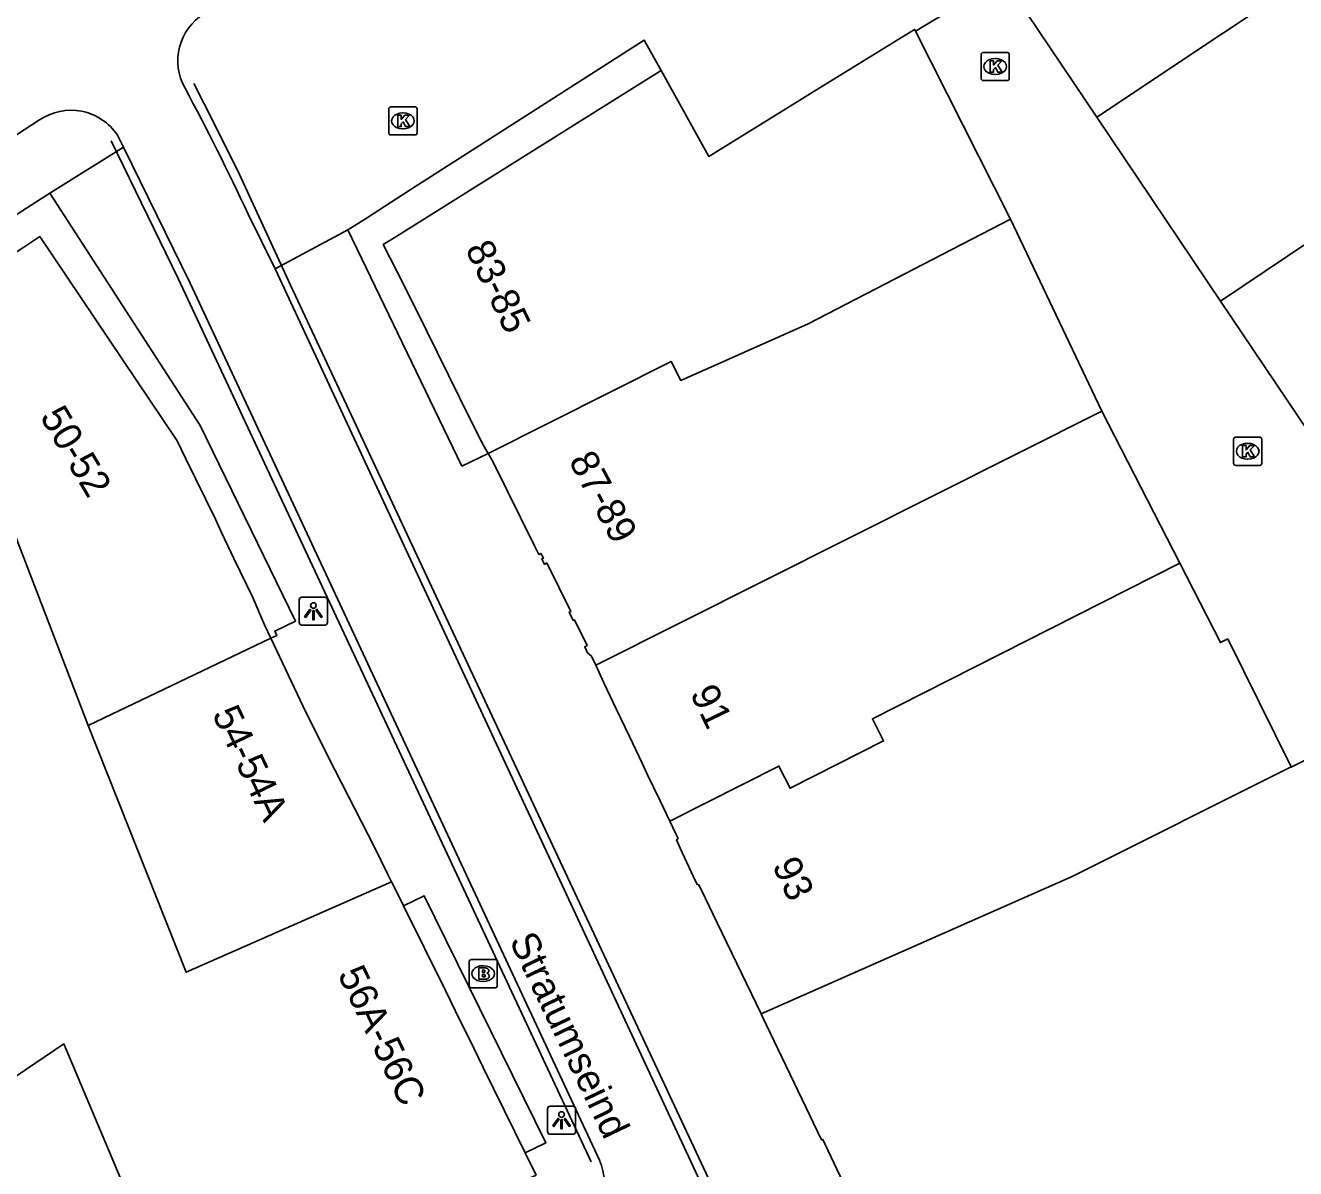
# Model space of a CAD drawing. Extents: x 161087 to 161922, y 382574 to 383873.
# Drawn here: x 161637.33 to 161682.36, y 382954.87 to 382995.4 of the extents above; entities that cross this region are included whole.
import ezdxf

# ---------------------------------------------------------------- set-up
doc = ezdxf.new("R2010")
doc.units = 0
for name, color, linetype in [('IMGEO_Brandkraan', 7, 'Continuous'), ('IMGEO_Kolk', 7, 'Continuous'), ('IMGEO_Lichtpunt', 7, 'Continuous'), ('IMGEO_Lijnafwatering', 7, 'Continuous'), ('IMGEO_Openbare_ruimte_label', 7, 'Continuous'), ('IMGEO_Pand', 7, 'Continuous'), ('IMGEO_Pand_nummerreeks', 7, 'Continuous'), ('IMGEO_Voetgangersgebied_gesloten', 7, 'Continuous'), ('IMGEO_Voetgangersgebied_open', 7, 'Continuous')]:
    doc.layers.add(name, color=color, linetype=linetype)

msp = doc.modelspace()

# ---------------------------------------------------------------- linework, layer by layer
at = {"layer": 'IMGEO_Brandkraan'}
for p, q in [((161653.06, 382961.358), (161653.06, 382962.21)), ((161653.135, 382962.284), (161653.987, 382962.284)), ((161653.548, 382962.064), (161653.573, 382962.064)), ((161654.061, 382962.21), (161654.061, 382961.358)), ((161653.987, 382961.284), (161653.135, 382961.284)), ((161653.571, 382961.504), (161653.546, 382961.504))]:
    msp.add_line(p, q, dxfattribs=at)
for points in [[(161653.06, 382961.358), (161653.06, 382962.21)], [(161653.135, 382962.284), (161653.987, 382962.284)], [(161654.061, 382962.21), (161654.061, 382961.358)], [(161653.408, 382961.984), (161653.408, 382961.584), (161653.621, 382961.584)], [(161653.639, 382961.984), (161653.408, 382961.984)], [(161653.587, 382961.903), (161653.533, 382961.903), (161653.533, 382961.827)], [(161653.533, 382961.827), (161653.586, 382961.827)], [(161653.595, 382961.751), (161653.533, 382961.751), (161653.533, 382961.67)], [(161653.533, 382961.67), (161653.595, 382961.67)], [(161653.987, 382961.284), (161653.135, 382961.284)]]:
    msp.add_lwpolyline(points, dxfattribs=at)
for centre, radius, start, end in [((161653.137, 382962.208), 0.0765, 91.552, 178.448), ((161653.137, 382962.208), 0.0765, 91.552, 178.448), ((161653.985, 382962.208), 0.0765, 1.552, 88.448), ((161653.985, 382962.208), 0.0765, 1.552, 88.448), ((161653.588, 382961.865), 0.0379, 267.8285, 90.9355), ((161653.596, 382961.71), 0.0404, 269.8759, 90.5077), ((161653.643, 382961.839), 0.145, 59.4692, 91.5367), ((161653.668, 382961.886), 0.0922, 285.5137, 58.1501), ((161653.673, 382961.694), 0.105, 301.3115, 78.989), ((161653.137, 382961.36), 0.0765, 181.552, 268.448), ((161653.137, 382961.36), 0.0765, 181.552, 268.448), ((161653.627, 382961.835), 0.251, 268.6676, 293.5347), ((161653.985, 382961.36), 0.0765, 271.552, 358.448), ((161653.985, 382961.36), 0.0765, 271.552, 358.448)]:
    msp.add_arc(centre, radius, start, end, dxfattribs=at)
for centre, major_axis, ratio, start_param, end_param in [((161653.547, 382961.784), (-0.387, 0.002), 0.722429, 4.712389, 7.853982), ((161653.572, 382961.784), (-0.39, 0.002), 0.717154, 1.570796, 4.712389)]:
    msp.add_ellipse(centre, major_axis=major_axis, ratio=ratio, start_param=start_param, end_param=end_param, dxfattribs=at)
at = {"layer": 'IMGEO_Kolk'}
for p, q in [((161671.212, 382993.52), (161671.212, 382994.372)), ((161671.287, 382994.446), (161672.139, 382994.446)), ((161671.7, 382994.226), (161671.725, 382994.226)), ((161672.213, 382994.372), (161672.213, 382993.52)), ((161671.723, 382993.666), (161671.698, 382993.666)), ((161672.139, 382993.446), (161671.287, 382993.446)), ((161650.215, 382991.592), (161650.215, 382992.444)), ((161650.29, 382992.518), (161651.142, 382992.518)), ((161650.703, 382992.298), (161650.728, 382992.298)), ((161651.216, 382992.444), (161651.216, 382991.592)), ((161651.142, 382991.518), (161650.29, 382991.518)), ((161650.726, 382991.738), (161650.701, 382991.738)), ((161680.164, 382979.878), (161680.164, 382980.73)), ((161680.239, 382980.804), (161681.091, 382980.804)), ((161680.652, 382980.584), (161680.677, 382980.584)), ((161681.165, 382980.73), (161681.165, 382979.878)), ((161681.091, 382979.804), (161680.239, 382979.804)), ((161680.675, 382980.024), (161680.65, 382980.024))]:
    msp.add_line(p, q, dxfattribs=at)
for points in [[(161671.212, 382993.52), (161671.212, 382994.372)], [(161671.287, 382994.446), (161672.139, 382994.446)], [(161671.533, 382994.146), (161671.656, 382994.146), (161671.656, 382993.995), (161671.786, 382994.146), (161671.95, 382994.146), (161671.804, 382993.995), (161671.957, 382993.746), (161671.805, 382993.746), (161671.72, 382993.91), (161671.656, 382993.843), (161671.656, 382993.746), (161671.533, 382993.746), (161671.533, 382994.146)], [(161672.213, 382994.372), (161672.213, 382993.52)], [(161672.139, 382993.446), (161671.287, 382993.446)], [(161650.215, 382991.592), (161650.215, 382992.444)], [(161650.29, 382992.518), (161651.142, 382992.518)], [(161651.216, 382992.444), (161651.216, 382991.592)], [(161650.536, 382992.218), (161650.659, 382992.218), (161650.659, 382992.067), (161650.789, 382992.218), (161650.953, 382992.218), (161650.807, 382992.067), (161650.96, 382991.818), (161650.808, 382991.818), (161650.723, 382991.982), (161650.659, 382991.915), (161650.659, 382991.818), (161650.536, 382991.818), (161650.536, 382992.218)], [(161651.142, 382991.518), (161650.29, 382991.518)], [(161680.164, 382979.878), (161680.164, 382980.73)], [(161680.239, 382980.804), (161681.091, 382980.804)], [(161681.165, 382980.73), (161681.165, 382979.878)], [(161680.485, 382980.504), (161680.608, 382980.504), (161680.608, 382980.353), (161680.738, 382980.504), (161680.902, 382980.504), (161680.756, 382980.353), (161680.909, 382980.104), (161680.757, 382980.104), (161680.672, 382980.268), (161680.608, 382980.201), (161680.608, 382980.104), (161680.485, 382980.104), (161680.485, 382980.504)], [(161681.091, 382979.804), (161680.239, 382979.804)]]:
    msp.add_lwpolyline(points, dxfattribs=at)
for centre, start, end in [((161671.289, 382994.37), 91.552, 178.448), ((161671.289, 382994.37), 91.552, 178.448), ((161672.137, 382994.37), 1.552, 88.448), ((161672.137, 382994.37), 1.552, 88.448), ((161671.289, 382993.522), 181.552, 268.448), ((161671.289, 382993.522), 181.552, 268.448), ((161672.137, 382993.522), 271.552, 358.448), ((161672.137, 382993.522), 271.552, 358.448), ((161650.292, 382992.442), 91.552, 178.448), ((161650.292, 382992.442), 91.552, 178.448), ((161651.14, 382992.442), 1.552, 88.448), ((161651.14, 382992.442), 1.552, 88.448), ((161650.292, 382991.594), 181.552, 268.448), ((161650.292, 382991.594), 181.552, 268.448), ((161651.14, 382991.594), 271.552, 358.448), ((161651.14, 382991.594), 271.552, 358.448), ((161680.241, 382980.728), 91.552, 178.448), ((161680.241, 382980.728), 91.552, 178.448), ((161681.089, 382980.728), 1.552, 88.448), ((161681.089, 382980.728), 1.552, 88.448), ((161680.241, 382979.88), 181.552, 268.448), ((161680.241, 382979.88), 181.552, 268.448), ((161681.089, 382979.88), 271.552, 358.448), ((161681.089, 382979.88), 271.552, 358.448)]:
    msp.add_arc(centre, 0.0765, start, end, dxfattribs=at)
for centre, major_axis, ratio, start_param, end_param in [((161671.699, 382993.946), (-0.387, 0.002), 0.722429, 4.712389, 7.853982), ((161671.724, 382993.946), (-0.39, 0.002), 0.717154, 1.570796, 4.712389), ((161650.702, 382992.018), (-0.387, 0.002), 0.722429, 4.712389, 7.853982), ((161650.727, 382992.018), (-0.39, 0.002), 0.717154, 1.570796, 4.712389), ((161680.651, 382980.304), (-0.387, 0.002), 0.722429, 4.712389, 7.853982), ((161680.676, 382980.304), (-0.39, 0.002), 0.717154, 1.570796, 4.712389)]:
    msp.add_ellipse(centre, major_axis=major_axis, ratio=ratio, start_param=start_param, end_param=end_param, dxfattribs=at)
at = {"layer": 'IMGEO_Lichtpunt'}
for p, q in [((161647.945, 382975.132), (161647.137, 382975.132)), ((161647.945, 382975.132), (161647.137, 382975.132)), ((161647.043, 382975.037), (161647.043, 382974.23)), ((161647.043, 382975.037), (161647.043, 382974.23)), ((161648.039, 382974.23), (161648.039, 382975.037)), ((161648.039, 382974.23), (161648.039, 382975.037)), ((161647.137, 382974.136), (161647.945, 382974.136)), ((161647.137, 382974.136), (161647.945, 382974.136)), ((161655.841, 382956.989), (161655.841, 382956.182)), ((161655.841, 382956.989), (161655.841, 382956.182)), ((161656.743, 382957.084), (161655.935, 382957.084)), ((161656.743, 382957.084), (161655.935, 382957.084)), ((161656.837, 382956.182), (161656.837, 382956.989)), ((161656.837, 382956.182), (161656.837, 382956.989)), ((161655.935, 382956.088), (161656.743, 382956.088)), ((161655.935, 382956.088), (161656.743, 382956.088))]:
    msp.add_line(p, q, dxfattribs=at)
for points in [[(161647.417, 382974.701), (161647.456, 382974.673), (161647.268, 382974.411), (161647.23, 382974.438), (161647.417, 382974.701)], [(161647.629, 382974.673), (161647.667, 382974.7), (161647.854, 382974.438), (161647.815, 382974.41), (161647.629, 382974.673)], [(161647.519, 382974.653), (161647.566, 382974.653), (161647.566, 382974.331), (161647.519, 382974.331), (161647.519, 382974.653)], [(161656.215, 382956.653), (161656.254, 382956.625), (161656.066, 382956.363), (161656.028, 382956.39), (161656.215, 382956.653)], [(161656.317, 382956.605), (161656.364, 382956.605), (161656.364, 382956.283), (161656.317, 382956.283), (161656.317, 382956.605)], [(161656.427, 382956.625), (161656.465, 382956.652), (161656.652, 382956.39), (161656.613, 382956.362), (161656.427, 382956.625)]]:
    msp.add_lwpolyline(points, dxfattribs=at)
for centre in [(161647.542, 382974.835), (161656.34, 382956.787)]:
    msp.add_circle(centre, 0.0994, dxfattribs=at)
for centre, start, end in [((161647.137, 382975.037), 90, 180), ((161647.137, 382975.037), 90, 180), ((161647.945, 382975.037), 0, 90), ((161647.945, 382975.037), 0, 90), ((161647.137, 382974.23), 180, 270), ((161647.137, 382974.23), 180, 270), ((161647.945, 382974.23), 270, 0), ((161647.945, 382974.23), 270, 360), ((161655.935, 382956.989), 90, 180), ((161655.935, 382956.989), 90, 180), ((161656.743, 382956.989), 0, 90), ((161656.743, 382956.989), 0, 90), ((161655.935, 382956.182), 180, 270), ((161655.935, 382956.182), 180, 270), ((161656.743, 382956.182), 270, 0), ((161656.743, 382956.182), 270, 360)]:
    msp.add_arc(centre, 0.0946, start, end, dxfattribs=at)
at = {"layer": 'IMGEO_Lijnafwatering'}
for points in [[(161643.297, 382993.338), (161644.044, 382991.874), (161644.919, 382990.118), (161646.729, 382986.194)], [(161640.369, 382991.308), (161642.748, 382986.434)], [(161657.387, 382955.108), (161642.748, 382986.434)], [(161646.729, 382986.194), (161663.964, 382949.371)]]:
    msp.add_lwpolyline(points, dxfattribs=at)
at = {"layer": 'IMGEO_Pand'}
for points in [[(161688.822, 383001.157), (161675.318, 382992.15)], [(161675.318, 382992.15), (161672.003, 382997.08)], [(161659.866, 382993.809), (161661.56, 382990.758), (161664.689, 382992.689), (161665.166, 382992.983), (161668.853, 382995.259), (161668.885, 382995.196)], [(161672.25, 382988.534), (161668.885, 382995.196)], [(161679.704, 382985.626), (161693.158, 382994.668)], [(161659.866, 382993.809), (161657.849, 382992.544), (161650.403, 382987.874), (161650.013, 382987.63), (161650.766, 382986.162), (161651.537, 382984.61), (161653.117, 382981.418), (161653.565, 382980.533), (161653.737, 382980.23)], [(161679.704, 382985.626), (161675.318, 382992.15)], [(161653.737, 382980.23), (161660.221, 382983.49), (161660.569, 382982.815), (161665.084, 382984.82), (161672.25, 382988.534)], [(161672.25, 382988.534), (161675.493, 382981.73)], [(161646.03, 382973.675), (161645.805, 382974.148), (161645.393, 382975.114), (161644.726, 382976.499), (161644.287, 382977.428), (161644.066, 382977.899), (161643.013, 382980.054), (161642.709, 382980.675), (161637.847, 382987.915), (161637.271, 382987.542), (161633.763, 382985.268), (161630.82, 382983.361), (161630.261, 382983.002), (161627.307, 382981.087), (161627.098, 382980.957), (161627.033, 382981.033), (161625.231, 382979.872)], [(161684.035, 382979.185), (161679.704, 382985.626)], [(161675.493, 382981.73), (161657.549, 382972.716)], [(161678.254, 382976.336), (161675.493, 382981.73)], [(161657.549, 382972.716), (161657.399, 382973.039), (161657.262, 382973.159), (161657.16, 382973.37), (161657.251, 382973.419), (161656.803, 382974.322), (161656.751, 382974.309), (161656.611, 382974.6), (161656.663, 382974.619), (161655.816, 382976.343), (161655.735, 382976.291), (161655.644, 382976.49), (161655.7, 382976.518), (161655.608, 382976.681), (161655.539, 382976.646), (161655.386, 382976.951), (161653.903, 382979.938), (161653.737, 382980.23)], [(161625.343, 382952.069), (161630.565, 382955.43), (161625.027, 382970.875), (161631.264, 382974.476), (161635.222, 382976.778), (161636.89, 382977.546), (161639.557, 382970.577)], [(161678.254, 382976.336), (161667.359, 382970.82), (161667.756, 382970.035), (161664.442, 382968.358), (161664.045, 382969.143), (161660.178, 382967.185)], [(161682.205, 382969.111), (161679.958, 382973.652), (161679.695, 382973.519), (161678.254, 382976.336)], [(161639.557, 382970.577), (161646.03, 382973.675)], [(161646.03, 382973.675), (161647.277, 382971.057), (161648.306, 382969.003), (161649.721, 382966.244), (161650.179, 382965.296), (161650.308, 382965.042)], [(161657.549, 382972.716), (161657.837, 382972.097), (161658.278, 382971.168), (161658.748, 382970.187), (161659.188, 382969.264), (161659.386, 382968.835), (161659.83, 382967.914), (161660.178, 382967.185)], [(161650.308, 382965.042), (161643.032, 382961.832), (161639.557, 382970.577)], [(161682.205, 382969.111), (161682.211, 382969.099), (161683.938, 382969.979), (161685.174, 382970.483), (161704.677, 382941.781)], [(161663.417, 382960.359), (161674.443, 382965.226), (161682.205, 382969.111)], [(161660.178, 382967.185), (161660.388, 382966.743), (161660.47, 382966.571), (161660.417, 382966.532), (161660.547, 382966.23), (161661.002, 382965.243), (161661.151, 382964.942), (161661.208, 382964.93), (161661.431, 382964.47), (161661.857, 382963.59), (161663.417, 382960.359)], [(161650.308, 382965.042), (161650.734, 382964.198), (161650.74, 382964.186)], [(161650.74, 382964.186), (161652.231, 382961.166), (161652.564, 382960.481), (161653.229, 382959.137), (161653.561, 382958.453), (161655.054, 382955.426)], [(161663.417, 382960.359), (161663.468, 382960.253), (161665.557, 382955.887), (161665.605, 382955.904), (161666.092, 382954.872), (161667.344, 382952.254), (161667.318, 382952.236), (161669.565, 382947.802), (161669.867, 382947.263), (161670.126, 382946.786), (161670.293, 382946.845), (161672.848, 382941.939), (161672.698, 382941.84), (161673.272, 382940.591), (161675.427, 382936.374), (161675.953, 382936.643), (161676.434, 382935.699), (161676.054, 382935.188), (161678.417, 382930.369), (161679.977, 382927.119), (161681.214, 382924.572)], [(161655.439, 382954.633), (161643.006, 382949.054), (161638.697, 382959.289), (161626.193, 382950.825), (161625.343, 382952.069)], [(161655.054, 382955.426), (161655.439, 382954.633)]]:
    msp.add_lwpolyline(points, dxfattribs=at)
at = {"layer": 'IMGEO_Voetgangersgebied_gesloten'}
for points in [[(161610.014, 382973.921), (161636.151, 382990.962), (161637.833, 382992.05)], [(161640.595, 382991.511), (161640.806, 382991.081)], [(161640.806, 382991.081), (161643.171, 382986.261), (161657.685, 382955.165)], [(161646.183, 382986.769), (161645.23, 382988.71)], [(161679.531, 382916.561), (161661.239, 382954.441), (161646.183, 382986.769)]]:
    msp.add_lwpolyline(points, dxfattribs=at)
for centre, radius, start, end in [((161644.686, 382994.149), 1.953, 121.3499, 209.7305), ((161558.65, 382948.119), 95.623, 25.11821, 28.11439), ((161638.947, 382990.413), 1.98, 33.6848, 124.2304), ((161655.788, 382954.346), 2.066, 298.1292, 23.3429)]:
    msp.add_arc(centre, radius, start, end, dxfattribs=at)
at = {"layer": 'IMGEO_Voetgangersgebied_open'}
for points in [[(161668.885, 382995.196), (161672.003, 382997.08)], [(161648.764, 382988.152), (161649.385, 382988.55), (161650.972, 382989.568), (161659.264, 382994.883), (161659.866, 382993.809)], [(161638.196, 382989.45), (161640.806, 382991.081)], [(161625.231, 382979.872), (161624.659, 382980.705), (161637.207, 382988.811), (161638.196, 382989.45)], [(161638.196, 382989.45), (161639.086, 382988.078), (161643.533, 382981.221), (161646.902, 382974.284), (161646.171, 382973.929), (161646.244, 382973.777), (161646.03, 382973.675)], [(161646.183, 382986.769), (161648.764, 382988.152)], [(161653.737, 382980.23), (161652.807, 382979.778), (161648.764, 382988.152)], [(161655.054, 382955.426), (161655.782, 382955.784), (161651.474, 382964.539), (161650.74, 382964.186)]]:
    msp.add_lwpolyline(points, dxfattribs=at)

# ---------------------------------------------------------------- texts
at = {"layer": 'IMGEO_Openbare_ruimte_label'}
msp.add_text('Stratumseind', height=1, rotation=295.5914, dxfattribs=at).set_placement((161654.474, 382962.953))
at = {"layer": 'IMGEO_Pand_nummerreeks'}
for s, rotation, p in [('83-85', 295.6225, (161652.911, 382987.48)), ('50-52', 300.7103, (161637.825, 382981.529)), ('87-89', 298.1492, (161656.576, 382979.967)), ('91', 295.8402, (161660.88, 382971.722)), ('54-54A', 295.674, (161643.934, 382970.986)), ('93', 295.1526, (161663.793, 382965.622)), ('56A-56C', 295.6683, (161648.386, 382961.762))]:
    msp.add_text(s, height=1, rotation=rotation, dxfattribs=at).set_placement(p)

doc.saveas('drawing.dxf')
